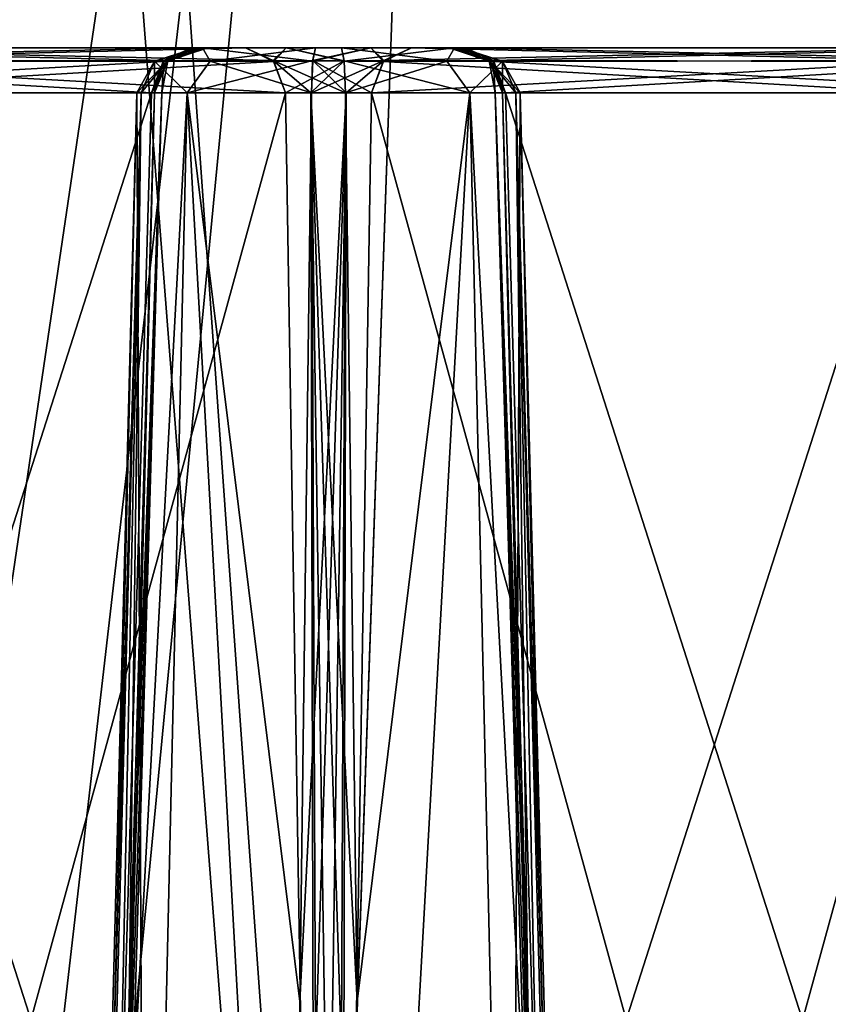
# Model space of a CAD drawing. Header units: inches. Extents: x -9.1 to 9.1, y -1.6 to 4.3.
# Tile 334 of 656: x -4.7 to -4.2, y 0.2 to 0.9. Entities that reach past the tile are written whole.
import ezdxf

# ---------------------------------------------------------------- set-up
doc = ezdxf.new("R2010")
doc.units = ezdxf.units.IN
doc.header["$LTSCALE"] = 81.481481
doc.header["$MEASUREMENT"] = 0
for name, color, linetype in [('10287', 7, 'CONTINUOUS'), ('10291', 7, 'CONTINUOUS'), ('10298', 7, 'CONTINUOUS'), ('5127', 7, 'CONTINUOUS'), ('5128', 7, 'CONTINUOUS'), ('5129', 7, 'CONTINUOUS'), ('5130', 7, 'CONTINUOUS'), ('5131', 7, 'CONTINUOUS'), ('5132', 7, 'CONTINUOUS'), ('5133', 7, 'CONTINUOUS'), ('5134', 7, 'CONTINUOUS'), ('5135', 7, 'CONTINUOUS'), ('5136', 7, 'CONTINUOUS'), ('5141', 7, 'CONTINUOUS'), ('5147', 7, 'CONTINUOUS'), ('5148', 7, 'CONTINUOUS'), ('5186', 7, 'CONTINUOUS'), ('5187', 7, 'CONTINUOUS'), ('5188', 7, 'CONTINUOUS'), ('5189', 7, 'CONTINUOUS'), ('5190', 7, 'CONTINUOUS'), ('5191', 7, 'CONTINUOUS'), ('5192', 7, 'CONTINUOUS'), ('5193', 7, 'CONTINUOUS'), ('5194', 7, 'CONTINUOUS'), ('5197', 7, 'CONTINUOUS'), ('5209', 7, 'CONTINUOUS'), ('5210', 7, 'CONTINUOUS'), ('5211', 7, 'CONTINUOUS'), ('5212', 7, 'CONTINUOUS'), ('5213', 7, 'CONTINUOUS'), ('5214', 7, 'CONTINUOUS'), ('5215', 7, 'CONTINUOUS'), ('5216', 7, 'CONTINUOUS'), ('5228', 7, 'CONTINUOUS'), ('5229', 7, 'CONTINUOUS'), ('5252', 7, 'CONTINUOUS'), ('5253', 7, 'CONTINUOUS'), ('5254', 7, 'CONTINUOUS'), ('5255', 7, 'CONTINUOUS'), ('5256', 7, 'CONTINUOUS'), ('5257', 7, 'CONTINUOUS'), ('5258', 7, 'CONTINUOUS'), ('5259', 7, 'CONTINUOUS'), ('8415', 7, 'CONTINUOUS'), ('8500', 7, 'CONTINUOUS'), ('8627', 7, 'CONTINUOUS'), ('8784', 7, 'CONTINUOUS'), ('8788', 7, 'CONTINUOUS')]:
    doc.layers.add(name, color=color, linetype=linetype)

msp = doc.modelspace()

# ---------------------------------------------------------------- linework, layer by layer
at = {"layer": '10287', "linetype": 'Continuous'}
for points in [[(-4.39938, 2.57785, 5.501), (-4.7392, -0.36134, 5.44511), (-4.71133, 2.58072, 5.58458), (-4.39938, 2.57785, 5.501)], [(-4.39938, 2.57785, 5.501), (-4.50204, -0.36218, 5.39834), (-4.7392, -0.36134, 5.44511), (-4.39938, 2.57785, 5.501)]]:
    msp.add_3dface(points, dxfattribs=at)
at = {"layer": '10291', "linetype": 'Continuous'}
for points in [[(-4.50204, -0.36218, 9.65166), (-4.71137, 2.58072, 9.4654), (-4.74113, -0.36132, 9.60409), (-4.50204, -0.36218, 9.65166)], [(-4.39938, 2.57785, 9.549), (-4.71137, 2.58072, 9.4654), (-4.50204, -0.36218, 9.65166), (-4.39938, 2.57785, 9.549)]]:
    msp.add_3dface(points, dxfattribs=at)
at = {"layer": '10298', "linetype": 'Continuous'}
for points in [[(-4.39938, 2.57785, 9.549), (-4.50204, -0.36218, 9.65166), (-3.44594, 1.37012, 9.59117), (-4.39938, 2.57785, 9.549)], [(-3.44594, 1.37012, 9.59117), (-4.50204, -0.36218, 9.65166), (-3.60837, 0.86651, 9.60876), (-3.44594, 1.37012, 9.59117)], [(-4.50204, -0.36218, 9.65166), (-3.87231, 0.19077, 9.63235), (-3.60837, 0.86651, 9.60876), (-4.50204, -0.36218, 9.65166)]]:
    msp.add_3dface(points, dxfattribs=at)
at = {"layer": '5127', "linetype": 'Continuous'}
for points in [[(-4.35102, -0.355, 1.70493), (-4.02776, 0.82079, 1.08346), (-4.38527, 0.82079, 1.70268), (-4.35102, -0.355, 1.70493)], [(-4.35102, -0.355, 1.70493), (-4.00869, -0.355, 1.112), (-4.02776, 0.82079, 1.08346), (-4.35102, -0.355, 1.70493)]]:
    msp.add_3dface(points, dxfattribs=at)
at = {"layer": '5128', "linetype": 'Continuous'}
for points in [[(-4.39339, 0.8418, 1.69799), (-4.05374, 0.85, 1.06846), (-4.41124, 0.85, 1.68768), (-4.39339, 0.8418, 1.69799)], [(-4.03533, 0.84118, 1.07909), (-4.05374, 0.85, 1.06846), (-4.39339, 0.8418, 1.69799), (-4.03533, 0.84118, 1.07909)], [(-4.38527, 0.82079, 1.70268), (-4.03533, 0.84118, 1.07909), (-4.39339, 0.8418, 1.69799), (-4.38527, 0.82079, 1.70268)], [(-4.02776, 0.82079, 1.08346), (-4.03533, 0.84118, 1.07909), (-4.38527, 0.82079, 1.70268), (-4.02776, 0.82079, 1.08346)]]:
    msp.add_3dface(points, dxfattribs=at)
at = {"layer": '5129', "linetype": 'Continuous'}
for points in [[(-4.39339, 0.8418, 1.69799), (-4.41124, 0.85, 1.68768), (-4.42186, 0.85, 1.7241), (-4.39339, 0.8418, 1.69799)], [(-4.39525, 0.84118, 1.75238), (-4.39339, 0.8418, 1.69799), (-4.42186, 0.85, 1.7241), (-4.39525, 0.84118, 1.75238)], [(-4.41453, 0.85, 1.76132), (-4.39525, 0.84118, 1.75238), (-4.42186, 0.85, 1.7241), (-4.41453, 0.85, 1.76132)], [(-4.38732, 0.82079, 1.7487), (-4.39339, 0.8418, 1.69799), (-4.39525, 0.84118, 1.75238), (-4.38732, 0.82079, 1.7487)], [(-4.38527, 0.82079, 1.70268), (-4.39339, 0.8418, 1.69799), (-4.39192, 0.82088, 1.72544), (-4.38527, 0.82079, 1.70268)], [(-4.39339, 0.8418, 1.69799), (-4.38732, 0.82079, 1.7487), (-4.39192, 0.82088, 1.72544), (-4.39339, 0.8418, 1.69799)]]:
    msp.add_3dface(points, dxfattribs=at)
at = {"layer": '5130', "linetype": 'Continuous'}
for points in [[(-4.35753, -0.35521, 1.72568), (-4.35102, -0.355, 1.70493), (-4.39192, 0.82088, 1.72544), (-4.35753, -0.35521, 1.72568)], [(-4.35102, -0.355, 1.70493), (-4.38527, 0.82079, 1.70268), (-4.39192, 0.82088, 1.72544), (-4.35102, -0.355, 1.70493)], [(-4.38732, 0.82079, 1.7487), (-4.35753, -0.35521, 1.72568), (-4.39192, 0.82088, 1.72544), (-4.38732, 0.82079, 1.7487)], [(-4.35753, -0.35521, 1.72568), (-4.38732, 0.82079, 1.7487), (-4.37085, 0.2322, 1.74793), (-4.35753, -0.35521, 1.72568)], [(-4.35461, -0.355, 1.74723), (-4.35753, -0.35521, 1.72568), (-4.37085, 0.2322, 1.74793), (-4.35461, -0.355, 1.74723)]]:
    msp.add_3dface(points, dxfattribs=at)
at = {"layer": '5131', "linetype": 'Continuous'}
for points in [[(-4.48893, 0.82079, 1.92469), (-4.48136, 0.2322, 1.93935), (-4.40834, 0.82079, 1.8848), (-4.48893, 0.82079, 1.92469)], [(-4.48136, 0.2322, 1.93935), (-4.47385, -0.355, 1.95375), (-4.40834, 0.82079, 1.8848), (-4.48136, 0.2322, 1.93935)], [(-4.47385, -0.355, 1.95375), (-4.38153, -0.355, 1.90093), (-4.40834, 0.82079, 1.8848), (-4.47385, -0.355, 1.95375)], [(-4.38153, -0.355, 1.90093), (-4.345, -0.355, 1.80097), (-4.40834, 0.82079, 1.8848), (-4.38153, -0.355, 1.90093)], [(-4.345, -0.355, 1.80097), (-4.37579, 0.82079, 1.80097), (-4.40834, 0.82079, 1.8848), (-4.345, -0.355, 1.80097)], [(-4.37085, 0.2322, 1.74793), (-4.38732, 0.82079, 1.7487), (-4.37871, 0.82079, 1.77421), (-4.37085, 0.2322, 1.74793)], [(-4.34743, -0.355, 1.77366), (-4.35461, -0.355, 1.74723), (-4.37871, 0.82079, 1.77421), (-4.34743, -0.355, 1.77366)], [(-4.35461, -0.355, 1.74723), (-4.37085, 0.2322, 1.74793), (-4.37871, 0.82079, 1.77421), (-4.35461, -0.355, 1.74723)], [(-4.37579, 0.82079, 1.80097), (-4.34743, -0.355, 1.77366), (-4.37871, 0.82079, 1.77421), (-4.37579, 0.82079, 1.80097)], [(-4.345, -0.355, 1.80097), (-4.34743, -0.355, 1.77366), (-4.37579, 0.82079, 1.80097), (-4.345, -0.355, 1.80097)]]:
    msp.add_3dface(points, dxfattribs=at)
at = {"layer": '5132', "linetype": 'Continuous'}
for points in [[(-4.4916, 0.85, 1.89482), (-4.42339, 0.84149, 1.88695), (-4.41844, 0.85, 1.84807), (-4.4916, 0.85, 1.89482)], [(-4.42339, 0.84149, 1.88695), (-4.4916, 0.85, 1.89482), (-4.48974, 0.8415, 1.91566), (-4.42339, 0.84149, 1.88695)], [(-4.42339, 0.84149, 1.88695), (-4.38724, 0.84149, 1.82433), (-4.41844, 0.85, 1.84807), (-4.42339, 0.84149, 1.88695)], [(-4.39525, 0.84118, 1.75238), (-4.41453, 0.85, 1.76132), (-4.41844, 0.85, 1.84807), (-4.39525, 0.84118, 1.75238)], [(-4.38724, 0.84149, 1.82433), (-4.39525, 0.84118, 1.75238), (-4.41844, 0.85, 1.84807), (-4.38724, 0.84149, 1.82433)], [(-4.48893, 0.82079, 1.92469), (-4.40834, 0.82079, 1.8848), (-4.48974, 0.8415, 1.91566), (-4.48893, 0.82079, 1.92469)], [(-4.48974, 0.8415, 1.91566), (-4.40834, 0.82079, 1.8848), (-4.42339, 0.84149, 1.88695), (-4.48974, 0.8415, 1.91566)], [(-4.42339, 0.84149, 1.88695), (-4.40834, 0.82079, 1.8848), (-4.38724, 0.84149, 1.82433), (-4.42339, 0.84149, 1.88695)], [(-4.40834, 0.82079, 1.8848), (-4.37579, 0.82079, 1.80097), (-4.38724, 0.84149, 1.82433), (-4.40834, 0.82079, 1.8848)], [(-4.38732, 0.82079, 1.7487), (-4.39525, 0.84118, 1.75238), (-4.38724, 0.84149, 1.82433), (-4.38732, 0.82079, 1.7487)], [(-4.37871, 0.82079, 1.77421), (-4.38732, 0.82079, 1.7487), (-4.38724, 0.84149, 1.82433), (-4.37871, 0.82079, 1.77421)], [(-4.37579, 0.82079, 1.80097), (-4.37871, 0.82079, 1.77421), (-4.38724, 0.84149, 1.82433), (-4.37579, 0.82079, 1.80097)]]:
    msp.add_3dface(points, dxfattribs=at)
at = {"layer": '5133', "linetype": 'Continuous'}
for points in [[(-4.55374, 0.85, 1.93449), (-4.53533, 0.84118, 1.94511), (-4.5275, 0.85, 1.90708), (-4.55374, 0.85, 1.93449)], [(-4.53533, 0.84118, 1.94511), (-4.48974, 0.8415, 1.91566), (-4.5275, 0.85, 1.90708), (-4.53533, 0.84118, 1.94511)], [(-4.48974, 0.8415, 1.91566), (-4.4916, 0.85, 1.89482), (-4.5275, 0.85, 1.90708), (-4.48974, 0.8415, 1.91566)], [(-4.52776, 0.82079, 1.94948), (-4.48974, 0.8415, 1.91566), (-4.53533, 0.84118, 1.94511), (-4.52776, 0.82079, 1.94948)], [(-4.48974, 0.8415, 1.91566), (-4.52776, 0.82079, 1.94948), (-4.51138, 0.82088, 1.93234), (-4.48974, 0.8415, 1.91566)], [(-4.48893, 0.82079, 1.92469), (-4.48974, 0.8415, 1.91566), (-4.51138, 0.82088, 1.93234), (-4.48893, 0.82079, 1.92469)]]:
    msp.add_3dface(points, dxfattribs=at)
at = {"layer": '5134', "linetype": 'Continuous'}
for points in [[(-4.52776, 0.82079, 1.94948), (-4.50869, -0.355, 1.97802), (-4.51138, 0.82088, 1.93234), (-4.52776, 0.82079, 1.94948)], [(-4.49397, -0.35518, 1.96201), (-4.47385, -0.355, 1.95375), (-4.51138, 0.82088, 1.93234), (-4.49397, -0.35518, 1.96201)], [(-4.47385, -0.355, 1.95375), (-4.48136, 0.2322, 1.93935), (-4.51138, 0.82088, 1.93234), (-4.47385, -0.355, 1.95375)], [(-4.50869, -0.355, 1.97802), (-4.49397, -0.35518, 1.96201), (-4.51138, 0.82088, 1.93234), (-4.50869, -0.355, 1.97802)], [(-4.48136, 0.2322, 1.93935), (-4.48893, 0.82079, 1.92469), (-4.51138, 0.82088, 1.93234), (-4.48136, 0.2322, 1.93935)]]:
    msp.add_3dface(points, dxfattribs=at)
at = {"layer": '5135', "linetype": 'Continuous'}
for points in [[(-4.85102, -0.355, 2.57095), (-4.52776, 0.82079, 1.94948), (-4.88527, 0.82079, 2.5687), (-4.85102, -0.355, 2.57095)], [(-4.85102, -0.355, 2.57095), (-4.50869, -0.355, 1.97802), (-4.52776, 0.82079, 1.94948), (-4.85102, -0.355, 2.57095)]]:
    msp.add_3dface(points, dxfattribs=at)
at = {"layer": '5136', "linetype": 'Continuous'}
for points in [[(-4.89339, 0.8418, 2.56401), (-4.55374, 0.85, 1.93449), (-4.91124, 0.85, 2.55371), (-4.89339, 0.8418, 2.56401)], [(-4.53533, 0.84118, 1.94511), (-4.55374, 0.85, 1.93449), (-4.89339, 0.8418, 2.56401), (-4.53533, 0.84118, 1.94511)], [(-4.88527, 0.82079, 2.5687), (-4.53533, 0.84118, 1.94511), (-4.89339, 0.8418, 2.56401), (-4.88527, 0.82079, 2.5687)], [(-4.52776, 0.82079, 1.94948), (-4.53533, 0.84118, 1.94511), (-4.88527, 0.82079, 2.5687), (-4.52776, 0.82079, 1.94948)]]:
    msp.add_3dface(points, dxfattribs=at)
at = {"layer": '5141', "linetype": 'Continuous'}
for points in [[(-4.91124, 0.85, 2.55371), (-4.55374, 0.85, 1.93449), (-4.94626, 0.85, 2.53349), (-4.91124, 0.85, 2.55371)], [(-4.94626, 0.85, 2.53349), (-4.55374, 0.85, 1.93449), (-4.58876, 0.85, 1.91427), (-4.94626, 0.85, 2.53349)], [(-4.94626, 0.85, -2.53154), (-4.58876, 0.85, -1.91232), (-4.55374, 0.85, -1.93254), (-4.94626, 0.85, -2.53154)], [(-4.91124, 0.85, -2.55176), (-4.94626, 0.85, -2.53154), (-4.55374, 0.85, -1.93254), (-4.91124, 0.85, -2.55176)], [(-4.5275, 0.85, 1.90708), (-4.4916, 0.85, 1.89482), (-4.58876, 0.85, 1.91427), (-4.5275, 0.85, 1.90708)], [(-4.58876, 0.85, 1.91427), (-4.4916, 0.85, 1.89482), (-4.57814, 0.85, 1.87785), (-4.58876, 0.85, 1.91427)], [(-4.55374, 0.85, 1.93449), (-4.5275, 0.85, 1.90708), (-4.58876, 0.85, 1.91427), (-4.55374, 0.85, 1.93449)], [(-4.58876, 0.85, -1.91232), (-4.57814, 0.85, -1.8759), (-4.5275, 0.85, -1.90514), (-4.58876, 0.85, -1.91232)], [(-4.55374, 0.85, -1.93254), (-4.58876, 0.85, -1.91232), (-4.5275, 0.85, -1.90514), (-4.55374, 0.85, -1.93254)], [(-4.41844, 0.85, 1.84807), (-4.41453, 0.85, 1.76132), (-4.58547, 0.85, 1.84063), (-4.41844, 0.85, 1.84807)], [(-4.58547, 0.85, 1.84063), (-4.41453, 0.85, 1.76132), (-4.58156, 0.85, 1.75388), (-4.58547, 0.85, 1.84063)], [(-4.57814, 0.85, 1.87785), (-4.41844, 0.85, 1.84807), (-4.58547, 0.85, 1.84063), (-4.57814, 0.85, 1.87785)], [(-4.58547, 0.85, -1.83868), (-4.58156, 0.85, -1.75194), (-4.41453, 0.85, -1.75937), (-4.58547, 0.85, -1.83868)], [(-4.57814, 0.85, -1.8759), (-4.58547, 0.85, -1.83868), (-4.41844, 0.85, -1.84611), (-4.57814, 0.85, -1.8759)], [(-4.41844, 0.85, -1.84611), (-4.58547, 0.85, -1.83868), (-4.41453, 0.85, -1.75937), (-4.41844, 0.85, -1.84611)], [(-4.41453, 0.85, 1.76132), (-4.42186, 0.85, 1.7241), (-4.58156, 0.85, 1.75388), (-4.41453, 0.85, 1.76132)], [(-4.58156, 0.85, 1.75388), (-4.42186, 0.85, 1.7241), (-4.5084, 0.85, 1.70713), (-4.58156, 0.85, 1.75388)], [(-4.58156, 0.85, -1.75194), (-4.5084, 0.85, -1.70518), (-4.42186, 0.85, -1.72215), (-4.58156, 0.85, -1.75194)], [(-4.41453, 0.85, -1.75937), (-4.58156, 0.85, -1.75194), (-4.42186, 0.85, -1.72215), (-4.41453, 0.85, -1.75937)], [(-4.4916, 0.85, 1.89482), (-4.41844, 0.85, 1.84807), (-4.57814, 0.85, 1.87785), (-4.4916, 0.85, 1.89482)], [(-4.5275, 0.85, -1.90514), (-4.57814, 0.85, -1.8759), (-4.4916, 0.85, -1.89287), (-4.5275, 0.85, -1.90514)], [(-4.4916, 0.85, -1.89287), (-4.57814, 0.85, -1.8759), (-4.41844, 0.85, -1.84611), (-4.4916, 0.85, -1.89287)], [(-4.42186, 0.85, 1.7241), (-4.41124, 0.85, 1.68768), (-4.5084, 0.85, 1.70713), (-4.42186, 0.85, 1.7241)], [(-4.5084, 0.85, 1.70713), (-4.41124, 0.85, 1.68768), (-4.4725, 0.85, 1.69486), (-4.5084, 0.85, 1.70713)], [(-4.5084, 0.85, -1.70518), (-4.4725, 0.85, -1.69291), (-4.42186, 0.85, -1.72215), (-4.5084, 0.85, -1.70518)], [(-4.4725, 0.85, 1.69486), (-4.41124, 0.85, 1.68768), (-4.44626, 0.85, 1.66746), (-4.4725, 0.85, 1.69486)], [(-4.4725, 0.85, -1.69291), (-4.44626, 0.85, -1.66551), (-4.41124, 0.85, -1.68573), (-4.4725, 0.85, -1.69291)], [(-4.42186, 0.85, -1.72215), (-4.4725, 0.85, -1.69291), (-4.41124, 0.85, -1.68573), (-4.42186, 0.85, -1.72215)], [(-4.41124, 0.85, 1.68768), (-4.05374, 0.85, 1.06846), (-4.44626, 0.85, 1.66746), (-4.41124, 0.85, 1.68768)], [(-4.44626, 0.85, 1.66746), (-4.05374, 0.85, 1.06846), (-4.08876, 0.85, 1.04824), (-4.44626, 0.85, 1.66746)], [(-4.44626, 0.85, -1.66551), (-4.08876, 0.85, -1.04629), (-4.05374, 0.85, -1.06651), (-4.44626, 0.85, -1.66551)], [(-4.41124, 0.85, -1.68573), (-4.44626, 0.85, -1.66551), (-4.05374, 0.85, -1.06651), (-4.41124, 0.85, -1.68573)]]:
    msp.add_3dface(points, dxfattribs=at)
at = {"layer": '5147', "linetype": 'Continuous'}
for points in [[(-4.96467, 0.84118, 2.52286), (-4.94626, 0.85, 2.53349), (-4.60661, 0.8418, 1.90396), (-4.96467, 0.84118, 2.52286)], [(-4.94626, 0.85, 2.53349), (-4.58876, 0.85, 1.91427), (-4.60661, 0.8418, 1.90396), (-4.94626, 0.85, 2.53349)], [(-4.97224, 0.82079, 2.51849), (-4.96467, 0.84118, 2.52286), (-4.61473, 0.82079, 1.89927), (-4.97224, 0.82079, 2.51849)], [(-4.61473, 0.82079, 1.89927), (-4.96467, 0.84118, 2.52286), (-4.60661, 0.8418, 1.90396), (-4.61473, 0.82079, 1.89927)]]:
    msp.add_3dface(points, dxfattribs=at)
at = {"layer": '5148', "linetype": 'Continuous'}
for points in [[(-4.99131, -0.355, 2.48995), (-4.97224, 0.82079, 2.51849), (-4.64898, -0.355, 1.89702), (-4.99131, -0.355, 2.48995)], [(-4.97224, 0.82079, 2.51849), (-4.61473, 0.82079, 1.89927), (-4.64898, -0.355, 1.89702), (-4.97224, 0.82079, 2.51849)]]:
    msp.add_3dface(points, dxfattribs=at)
at = {"layer": '5186', "linetype": 'Continuous'}
for points in [[(-4.99131, -0.355, -2.488), (-4.64898, -0.355, -1.89507), (-4.61473, 0.82079, -1.89732), (-4.99131, -0.355, -2.488)], [(-4.97224, 0.82079, -2.51654), (-4.99131, -0.355, -2.488), (-4.61473, 0.82079, -1.89732), (-4.97224, 0.82079, -2.51654)]]:
    msp.add_3dface(points, dxfattribs=at)
at = {"layer": '5187', "linetype": 'Continuous'}
for points in [[(-4.58876, 0.85, -1.91232), (-4.94626, 0.85, -2.53154), (-4.96411, 0.8418, -2.52123), (-4.58876, 0.85, -1.91232)], [(-4.58876, 0.85, -1.91232), (-4.96411, 0.8418, -2.52123), (-4.60716, 0.84118, -1.90169), (-4.58876, 0.85, -1.91232)], [(-4.96411, 0.8418, -2.52123), (-4.97224, 0.82079, -2.51654), (-4.60716, 0.84118, -1.90169), (-4.96411, 0.8418, -2.52123)], [(-4.97224, 0.82079, -2.51654), (-4.61473, 0.82079, -1.89732), (-4.60716, 0.84118, -1.90169), (-4.97224, 0.82079, -2.51654)]]:
    msp.add_3dface(points, dxfattribs=at)
at = {"layer": '5188', "linetype": 'Continuous'}
for points in [[(-4.57814, 0.85, -1.8759), (-4.58876, 0.85, -1.91232), (-4.60716, 0.84118, -1.90169), (-4.57814, 0.85, -1.8759)], [(-4.57814, 0.85, -1.8759), (-4.60716, 0.84118, -1.90169), (-4.60417, 0.8418, -1.84735), (-4.57814, 0.85, -1.8759)], [(-4.58547, 0.85, -1.83868), (-4.57814, 0.85, -1.8759), (-4.60417, 0.8418, -1.84735), (-4.58547, 0.85, -1.83868)], [(-4.60716, 0.84118, -1.90169), (-4.61473, 0.82079, -1.89732), (-4.60417, 0.8418, -1.84735), (-4.60716, 0.84118, -1.90169)], [(-4.60417, 0.8418, -1.84735), (-4.61473, 0.82079, -1.89732), (-4.60808, 0.82088, -1.87456), (-4.60417, 0.8418, -1.84735)], [(-4.61268, 0.82079, -1.8513), (-4.60417, 0.8418, -1.84735), (-4.60808, 0.82088, -1.87456), (-4.61268, 0.82079, -1.8513)]]:
    msp.add_3dface(points, dxfattribs=at)
at = {"layer": '5189', "linetype": 'Continuous'}
for points in [[(-4.58156, 0.85, -1.75194), (-4.58547, 0.85, -1.83868), (-4.61276, 0.84149, -1.77567), (-4.58156, 0.85, -1.75194)], [(-4.58156, 0.85, -1.75194), (-4.61276, 0.84149, -1.77567), (-4.57661, 0.84149, -1.71305), (-4.58156, 0.85, -1.75194)], [(-4.58547, 0.85, -1.83868), (-4.60417, 0.8418, -1.84735), (-4.61276, 0.84149, -1.77567), (-4.58547, 0.85, -1.83868)], [(-4.5084, 0.85, -1.70518), (-4.58156, 0.85, -1.75194), (-4.51026, 0.84148, -1.68432), (-4.5084, 0.85, -1.70518)], [(-4.58156, 0.85, -1.75194), (-4.57661, 0.84149, -1.71305), (-4.51026, 0.84148, -1.68432), (-4.58156, 0.85, -1.75194)], [(-4.62421, 0.82079, -1.79903), (-4.60417, 0.8418, -1.84735), (-4.62129, 0.82079, -1.82579), (-4.62421, 0.82079, -1.79903)], [(-4.60417, 0.8418, -1.84735), (-4.62421, 0.82079, -1.79903), (-4.61276, 0.84149, -1.77567), (-4.60417, 0.8418, -1.84735)], [(-4.62421, 0.82079, -1.79903), (-4.59166, 0.82079, -1.7152), (-4.61276, 0.84149, -1.77567), (-4.62421, 0.82079, -1.79903)], [(-4.60417, 0.8418, -1.84735), (-4.61268, 0.82079, -1.8513), (-4.62129, 0.82079, -1.82579), (-4.60417, 0.8418, -1.84735)], [(-4.61276, 0.84149, -1.77567), (-4.59166, 0.82079, -1.7152), (-4.57661, 0.84149, -1.71305), (-4.61276, 0.84149, -1.77567)], [(-4.59166, 0.82079, -1.7152), (-4.51107, 0.82079, -1.67531), (-4.57661, 0.84149, -1.71305), (-4.59166, 0.82079, -1.7152)], [(-4.57661, 0.84149, -1.71305), (-4.51107, 0.82079, -1.67531), (-4.51026, 0.84148, -1.68432), (-4.57661, 0.84149, -1.71305)]]:
    msp.add_3dface(points, dxfattribs=at)
at = {"layer": '5190', "linetype": 'Continuous'}
for points in [[(-4.65258, -0.355, -1.82634), (-4.655, -0.355, -1.79903), (-4.62129, 0.82079, -1.82579), (-4.65258, -0.355, -1.82634)], [(-4.655, -0.355, -1.79903), (-4.61847, -0.355, -1.69907), (-4.62421, 0.82079, -1.79903), (-4.655, -0.355, -1.79903)], [(-4.655, -0.355, -1.79903), (-4.62421, 0.82079, -1.79903), (-4.62129, 0.82079, -1.82579), (-4.655, -0.355, -1.79903)], [(-4.64538, -0.355, -1.85277), (-4.65258, -0.355, -1.82634), (-4.62129, 0.82079, -1.82579), (-4.64538, -0.355, -1.85277)], [(-4.64538, -0.355, -1.85277), (-4.62129, 0.82079, -1.82579), (-4.62915, 0.2322, -1.85207), (-4.64538, -0.355, -1.85277)], [(-4.62129, 0.82079, -1.82579), (-4.61268, 0.82079, -1.8513), (-4.62915, 0.2322, -1.85207), (-4.62129, 0.82079, -1.82579)], [(-4.61847, -0.355, -1.69907), (-4.59166, 0.82079, -1.7152), (-4.62421, 0.82079, -1.79903), (-4.61847, -0.355, -1.69907)], [(-4.61847, -0.355, -1.69907), (-4.52615, -0.355, -1.64625), (-4.59166, 0.82079, -1.7152), (-4.61847, -0.355, -1.69907)], [(-4.59166, 0.82079, -1.7152), (-4.52615, -0.355, -1.64625), (-4.51864, 0.2322, -1.66065), (-4.59166, 0.82079, -1.7152)], [(-4.51107, 0.82079, -1.67531), (-4.59166, 0.82079, -1.7152), (-4.51864, 0.2322, -1.66065), (-4.51107, 0.82079, -1.67531)]]:
    msp.add_3dface(points, dxfattribs=at)
at = {"layer": '5191', "linetype": 'Continuous'}
for points in [[(-4.50603, -0.35521, -1.63799), (-4.51107, 0.82079, -1.67531), (-4.51864, 0.2322, -1.66065), (-4.50603, -0.35521, -1.63799)], [(-4.51107, 0.82079, -1.67531), (-4.50603, -0.35521, -1.63799), (-4.48862, 0.82088, -1.66766), (-4.51107, 0.82079, -1.67531)], [(-4.50603, -0.35521, -1.63799), (-4.49131, -0.355, -1.62198), (-4.48862, 0.82088, -1.66766), (-4.50603, -0.35521, -1.63799)], [(-4.48862, 0.82088, -1.66766), (-4.49131, -0.355, -1.62198), (-4.47224, 0.82079, -1.65052), (-4.48862, 0.82088, -1.66766)], [(-4.52615, -0.355, -1.64625), (-4.50603, -0.35521, -1.63799), (-4.51864, 0.2322, -1.66065), (-4.52615, -0.355, -1.64625)]]:
    msp.add_3dface(points, dxfattribs=at)
at = {"layer": '5192', "linetype": 'Continuous'}
for points in [[(-4.4725, 0.85, -1.69291), (-4.5084, 0.85, -1.70518), (-4.51026, 0.84148, -1.68432), (-4.4725, 0.85, -1.69291)], [(-4.4725, 0.85, -1.69291), (-4.51026, 0.84148, -1.68432), (-4.46411, 0.8418, -1.65521), (-4.4725, 0.85, -1.69291)], [(-4.44626, 0.85, -1.66551), (-4.4725, 0.85, -1.69291), (-4.46411, 0.8418, -1.65521), (-4.44626, 0.85, -1.66551)], [(-4.51026, 0.84148, -1.68432), (-4.51107, 0.82079, -1.67531), (-4.46411, 0.8418, -1.65521), (-4.51026, 0.84148, -1.68432)], [(-4.51107, 0.82079, -1.67531), (-4.48862, 0.82088, -1.66766), (-4.46411, 0.8418, -1.65521), (-4.51107, 0.82079, -1.67531)], [(-4.48862, 0.82088, -1.66766), (-4.47224, 0.82079, -1.65052), (-4.46411, 0.8418, -1.65521), (-4.48862, 0.82088, -1.66766)]]:
    msp.add_3dface(points, dxfattribs=at)
at = {"layer": '5193', "linetype": 'Continuous'}
for points in [[(-4.08876, 0.85, -1.04629), (-4.44626, 0.85, -1.66551), (-4.46411, 0.8418, -1.65521), (-4.08876, 0.85, -1.04629)], [(-4.08876, 0.85, -1.04629), (-4.46411, 0.8418, -1.65521), (-4.10716, 0.84118, -1.03567), (-4.08876, 0.85, -1.04629)], [(-4.46411, 0.8418, -1.65521), (-4.47224, 0.82079, -1.65052), (-4.10716, 0.84118, -1.03567), (-4.46411, 0.8418, -1.65521)], [(-4.10716, 0.84118, -1.03567), (-4.47224, 0.82079, -1.65052), (-4.11473, 0.82079, -1.0313), (-4.10716, 0.84118, -1.03567)]]:
    msp.add_3dface(points, dxfattribs=at)
at = {"layer": '5194', "linetype": 'Continuous'}
for points in [[(-4.49131, -0.355, -1.62198), (-4.14898, -0.355, -1.02905), (-4.11473, 0.82079, -1.0313), (-4.49131, -0.355, -1.62198)], [(-4.47224, 0.82079, -1.65052), (-4.49131, -0.355, -1.62198), (-4.11473, 0.82079, -1.0313), (-4.47224, 0.82079, -1.65052)]]:
    msp.add_3dface(points, dxfattribs=at)
at = {"layer": '5197', "linetype": 'Continuous'}
for points in [[(-4.64898, -0.355, -1.89507), (-4.64247, -0.35518, -1.87432), (-4.60808, 0.82088, -1.87456), (-4.64898, -0.355, -1.89507)], [(-4.61473, 0.82079, -1.89732), (-4.64898, -0.355, -1.89507), (-4.60808, 0.82088, -1.87456), (-4.61473, 0.82079, -1.89732)], [(-4.64247, -0.35518, -1.87432), (-4.64538, -0.355, -1.85277), (-4.60808, 0.82088, -1.87456), (-4.64247, -0.35518, -1.87432)], [(-4.60808, 0.82088, -1.87456), (-4.64538, -0.355, -1.85277), (-4.62915, 0.2322, -1.85207), (-4.60808, 0.82088, -1.87456)], [(-4.61268, 0.82079, -1.8513), (-4.60808, 0.82088, -1.87456), (-4.62915, 0.2322, -1.85207), (-4.61268, 0.82079, -1.8513)]]:
    msp.add_3dface(points, dxfattribs=at)
at = {"layer": '5209', "linetype": 'Continuous'}
for points in [[(-4.44626, 0.85, 1.66746), (-4.10661, 0.8418, 1.03794), (-4.46467, 0.84118, 1.65683), (-4.44626, 0.85, 1.66746)], [(-4.44626, 0.85, 1.66746), (-4.08876, 0.85, 1.04824), (-4.10661, 0.8418, 1.03794), (-4.44626, 0.85, 1.66746)], [(-4.46467, 0.84118, 1.65683), (-4.11473, 0.82079, 1.03325), (-4.47224, 0.82079, 1.65247), (-4.46467, 0.84118, 1.65683)], [(-4.10661, 0.8418, 1.03794), (-4.11473, 0.82079, 1.03325), (-4.46467, 0.84118, 1.65683), (-4.10661, 0.8418, 1.03794)]]:
    msp.add_3dface(points, dxfattribs=at)
at = {"layer": '5210', "linetype": 'Continuous'}
for points in [[(-4.14898, -0.355, 1.031), (-4.49131, -0.355, 1.62393), (-4.47224, 0.82079, 1.65247), (-4.14898, -0.355, 1.031)], [(-4.11473, 0.82079, 1.03325), (-4.14898, -0.355, 1.031), (-4.47224, 0.82079, 1.65247), (-4.11473, 0.82079, 1.03325)]]:
    msp.add_3dface(points, dxfattribs=at)
at = {"layer": '5211', "linetype": 'Continuous'}
for points in [[(-4.50603, -0.35518, 1.63994), (-4.52615, -0.355, 1.6482), (-4.48862, 0.82088, 1.66961), (-4.50603, -0.35518, 1.63994)], [(-4.48862, 0.82088, 1.66961), (-4.52615, -0.355, 1.6482), (-4.51864, 0.2322, 1.6626), (-4.48862, 0.82088, 1.66961)], [(-4.51107, 0.82079, 1.67726), (-4.48862, 0.82088, 1.66961), (-4.51864, 0.2322, 1.6626), (-4.51107, 0.82079, 1.67726)], [(-4.49131, -0.355, 1.62393), (-4.50603, -0.35518, 1.63994), (-4.48862, 0.82088, 1.66961), (-4.49131, -0.355, 1.62393)], [(-4.47224, 0.82079, 1.65247), (-4.49131, -0.355, 1.62393), (-4.48862, 0.82088, 1.66961), (-4.47224, 0.82079, 1.65247)]]:
    msp.add_3dface(points, dxfattribs=at)
at = {"layer": '5212', "linetype": 'Continuous'}
for points in [[(-4.5084, 0.85, 1.70713), (-4.4725, 0.85, 1.69486), (-4.51023, 0.8418, 1.6866), (-4.5084, 0.85, 1.70713)], [(-4.4725, 0.85, 1.69486), (-4.46467, 0.84118, 1.65683), (-4.51023, 0.8418, 1.6866), (-4.4725, 0.85, 1.69486)], [(-4.4725, 0.85, 1.69486), (-4.44626, 0.85, 1.66746), (-4.46467, 0.84118, 1.65683), (-4.4725, 0.85, 1.69486)], [(-4.48862, 0.82088, 1.66961), (-4.51107, 0.82079, 1.67726), (-4.51023, 0.8418, 1.6866), (-4.48862, 0.82088, 1.66961)], [(-4.46467, 0.84118, 1.65683), (-4.47224, 0.82079, 1.65247), (-4.51023, 0.8418, 1.6866), (-4.46467, 0.84118, 1.65683)], [(-4.47224, 0.82079, 1.65247), (-4.48862, 0.82088, 1.66961), (-4.51023, 0.8418, 1.6866), (-4.47224, 0.82079, 1.65247)]]:
    msp.add_3dface(points, dxfattribs=at)
at = {"layer": '5213', "linetype": 'Continuous'}
for points in [[(-4.58156, 0.85, 1.75388), (-4.57661, 0.84149, 1.715), (-4.61276, 0.84149, 1.77761), (-4.58156, 0.85, 1.75388)], [(-4.58156, 0.85, 1.75388), (-4.61276, 0.84149, 1.77761), (-4.60447, 0.84148, 1.84944), (-4.58156, 0.85, 1.75388)], [(-4.58547, 0.85, 1.84063), (-4.58156, 0.85, 1.75388), (-4.60447, 0.84148, 1.84944), (-4.58547, 0.85, 1.84063)], [(-4.58156, 0.85, 1.75388), (-4.5084, 0.85, 1.70713), (-4.57661, 0.84149, 1.715), (-4.58156, 0.85, 1.75388)], [(-4.5084, 0.85, 1.70713), (-4.51023, 0.8418, 1.6866), (-4.57661, 0.84149, 1.715), (-4.5084, 0.85, 1.70713)], [(-4.62421, 0.82079, 1.80097), (-4.62129, 0.82079, 1.82774), (-4.61276, 0.84149, 1.77761), (-4.62421, 0.82079, 1.80097)], [(-4.59166, 0.82079, 1.71715), (-4.62421, 0.82079, 1.80097), (-4.61276, 0.84149, 1.77761), (-4.59166, 0.82079, 1.71715)], [(-4.62129, 0.82079, 1.82774), (-4.61268, 0.82079, 1.85325), (-4.61276, 0.84149, 1.77761), (-4.62129, 0.82079, 1.82774)], [(-4.61276, 0.84149, 1.77761), (-4.61268, 0.82079, 1.85325), (-4.60447, 0.84148, 1.84944), (-4.61276, 0.84149, 1.77761)], [(-4.57661, 0.84149, 1.715), (-4.59166, 0.82079, 1.71715), (-4.61276, 0.84149, 1.77761), (-4.57661, 0.84149, 1.715)], [(-4.51023, 0.8418, 1.6866), (-4.51107, 0.82079, 1.67726), (-4.59166, 0.82079, 1.71715), (-4.51023, 0.8418, 1.6866)], [(-4.51023, 0.8418, 1.6866), (-4.59166, 0.82079, 1.71715), (-4.57661, 0.84149, 1.715), (-4.51023, 0.8418, 1.6866)]]:
    msp.add_3dface(points, dxfattribs=at)
at = {"layer": '5214', "linetype": 'Continuous'}
for points in [[(-4.61847, -0.355, 1.70102), (-4.655, -0.355, 1.80097), (-4.59166, 0.82079, 1.71715), (-4.61847, -0.355, 1.70102)], [(-4.655, -0.355, 1.80097), (-4.65258, -0.355, 1.82828), (-4.62421, 0.82079, 1.80097), (-4.655, -0.355, 1.80097)], [(-4.655, -0.355, 1.80097), (-4.62421, 0.82079, 1.80097), (-4.59166, 0.82079, 1.71715), (-4.655, -0.355, 1.80097)], [(-4.65258, -0.355, 1.82828), (-4.64539, -0.355, 1.85472), (-4.62129, 0.82079, 1.82774), (-4.65258, -0.355, 1.82828)], [(-4.65258, -0.355, 1.82828), (-4.62129, 0.82079, 1.82774), (-4.62421, 0.82079, 1.80097), (-4.65258, -0.355, 1.82828)], [(-4.62129, 0.82079, 1.82774), (-4.64539, -0.355, 1.85472), (-4.62915, 0.2322, 1.85402), (-4.62129, 0.82079, 1.82774)], [(-4.61268, 0.82079, 1.85325), (-4.62129, 0.82079, 1.82774), (-4.62915, 0.2322, 1.85402), (-4.61268, 0.82079, 1.85325)], [(-4.52615, -0.355, 1.6482), (-4.61847, -0.355, 1.70102), (-4.59166, 0.82079, 1.71715), (-4.52615, -0.355, 1.6482)], [(-4.51864, 0.2322, 1.6626), (-4.52615, -0.355, 1.6482), (-4.59166, 0.82079, 1.71715), (-4.51864, 0.2322, 1.6626)], [(-4.51107, 0.82079, 1.67726), (-4.51864, 0.2322, 1.6626), (-4.59166, 0.82079, 1.71715), (-4.51107, 0.82079, 1.67726)]]:
    msp.add_3dface(points, dxfattribs=at)
at = {"layer": '5215', "linetype": 'Continuous'}
for points in [[(-4.64898, -0.355, 1.89702), (-4.61473, 0.82079, 1.89927), (-4.60808, 0.82088, 1.87651), (-4.64898, -0.355, 1.89702)], [(-4.64247, -0.35521, 1.87627), (-4.64898, -0.355, 1.89702), (-4.60808, 0.82088, 1.87651), (-4.64247, -0.35521, 1.87627)], [(-4.61268, 0.82079, 1.85325), (-4.64247, -0.35521, 1.87627), (-4.60808, 0.82088, 1.87651), (-4.61268, 0.82079, 1.85325)], [(-4.64247, -0.35521, 1.87627), (-4.61268, 0.82079, 1.85325), (-4.62915, 0.2322, 1.85402), (-4.64247, -0.35521, 1.87627)], [(-4.64539, -0.355, 1.85472), (-4.64247, -0.35521, 1.87627), (-4.62915, 0.2322, 1.85402), (-4.64539, -0.355, 1.85472)]]:
    msp.add_3dface(points, dxfattribs=at)
at = {"layer": '5216', "linetype": 'Continuous'}
for points in [[(-4.58876, 0.85, 1.91427), (-4.57814, 0.85, 1.87785), (-4.60661, 0.8418, 1.90396), (-4.58876, 0.85, 1.91427)], [(-4.60661, 0.8418, 1.90396), (-4.57814, 0.85, 1.87785), (-4.60447, 0.84148, 1.84944), (-4.60661, 0.8418, 1.90396)], [(-4.57814, 0.85, 1.87785), (-4.58547, 0.85, 1.84063), (-4.60447, 0.84148, 1.84944), (-4.57814, 0.85, 1.87785)], [(-4.61473, 0.82079, 1.89927), (-4.60661, 0.8418, 1.90396), (-4.60808, 0.82088, 1.87651), (-4.61473, 0.82079, 1.89927)], [(-4.61268, 0.82079, 1.85325), (-4.60661, 0.8418, 1.90396), (-4.60447, 0.84148, 1.84944), (-4.61268, 0.82079, 1.85325)], [(-4.60661, 0.8418, 1.90396), (-4.61268, 0.82079, 1.85325), (-4.60808, 0.82088, 1.87651), (-4.60661, 0.8418, 1.90396)]]:
    msp.add_3dface(points, dxfattribs=at)
at = {"layer": '5228', "linetype": 'Continuous'}
for points in [[(-4.91124, 0.85, -2.55176), (-4.55374, 0.85, -1.93254), (-4.53589, 0.8418, -1.94285), (-4.91124, 0.85, -2.55176)], [(-4.89284, 0.84118, -2.56238), (-4.91124, 0.85, -2.55176), (-4.53589, 0.8418, -1.94285), (-4.89284, 0.84118, -2.56238)], [(-4.52776, 0.82079, -1.94753), (-4.89284, 0.84118, -2.56238), (-4.53589, 0.8418, -1.94285), (-4.52776, 0.82079, -1.94753)], [(-4.88527, 0.82079, -2.56675), (-4.89284, 0.84118, -2.56238), (-4.52776, 0.82079, -1.94753), (-4.88527, 0.82079, -2.56675)]]:
    msp.add_3dface(points, dxfattribs=at)
at = {"layer": '5229', "linetype": 'Continuous'}
for points in [[(-4.85102, -0.355, -2.569), (-4.88527, 0.82079, -2.56675), (-4.50869, -0.355, -1.97607), (-4.85102, -0.355, -2.569)], [(-4.88527, 0.82079, -2.56675), (-4.52776, 0.82079, -1.94753), (-4.50869, -0.355, -1.97607), (-4.88527, 0.82079, -2.56675)]]:
    msp.add_3dface(points, dxfattribs=at)
at = {"layer": '5252', "linetype": 'Continuous'}
for points in [[(-4.41124, 0.85, -1.68573), (-4.05374, 0.85, -1.06651), (-4.03589, 0.8418, -1.07682), (-4.41124, 0.85, -1.68573)], [(-4.41124, 0.85, -1.68573), (-4.03589, 0.8418, -1.07682), (-4.39284, 0.84118, -1.69636), (-4.41124, 0.85, -1.68573)], [(-4.03589, 0.8418, -1.07682), (-4.02776, 0.82079, -1.08151), (-4.39284, 0.84118, -1.69636), (-4.03589, 0.8418, -1.07682)], [(-4.02776, 0.82079, -1.08151), (-4.38527, 0.82079, -1.70073), (-4.39284, 0.84118, -1.69636), (-4.02776, 0.82079, -1.08151)]]:
    msp.add_3dface(points, dxfattribs=at)
at = {"layer": '5253', "linetype": 'Continuous'}
for points in [[(-4.00869, -0.355, -1.11005), (-4.35102, -0.355, -1.70298), (-4.38527, 0.82079, -1.70073), (-4.00869, -0.355, -1.11005)], [(-4.02776, 0.82079, -1.08151), (-4.00869, -0.355, -1.11005), (-4.38527, 0.82079, -1.70073), (-4.02776, 0.82079, -1.08151)]]:
    msp.add_3dface(points, dxfattribs=at)
at = {"layer": '5254', "linetype": 'Continuous'}
for points in [[(-4.35753, -0.35518, -1.72373), (-4.35462, -0.355, -1.74528), (-4.39192, 0.82088, -1.72349), (-4.35753, -0.35518, -1.72373)], [(-4.39192, 0.82088, -1.72349), (-4.35462, -0.355, -1.74528), (-4.37085, 0.2322, -1.74598), (-4.39192, 0.82088, -1.72349)], [(-4.35102, -0.355, -1.70298), (-4.35753, -0.35518, -1.72373), (-4.39192, 0.82088, -1.72349), (-4.35102, -0.355, -1.70298)], [(-4.38527, 0.82079, -1.70073), (-4.35102, -0.355, -1.70298), (-4.39192, 0.82088, -1.72349), (-4.38527, 0.82079, -1.70073)], [(-4.38732, 0.82079, -1.74675), (-4.39192, 0.82088, -1.72349), (-4.37085, 0.2322, -1.74598), (-4.38732, 0.82079, -1.74675)]]:
    msp.add_3dface(points, dxfattribs=at)
at = {"layer": '5255', "linetype": 'Continuous'}
for points in [[(-4.41453, 0.85, -1.75937), (-4.42186, 0.85, -1.72215), (-4.39583, 0.8418, -1.7507), (-4.41453, 0.85, -1.75937)], [(-4.42186, 0.85, -1.72215), (-4.41124, 0.85, -1.68573), (-4.39284, 0.84118, -1.69636), (-4.42186, 0.85, -1.72215)], [(-4.42186, 0.85, -1.72215), (-4.39284, 0.84118, -1.69636), (-4.39583, 0.8418, -1.7507), (-4.42186, 0.85, -1.72215)], [(-4.39284, 0.84118, -1.69636), (-4.38527, 0.82079, -1.70073), (-4.39583, 0.8418, -1.7507), (-4.39284, 0.84118, -1.69636)], [(-4.38527, 0.82079, -1.70073), (-4.39192, 0.82088, -1.72349), (-4.39583, 0.8418, -1.7507), (-4.38527, 0.82079, -1.70073)], [(-4.39192, 0.82088, -1.72349), (-4.38732, 0.82079, -1.74675), (-4.39583, 0.8418, -1.7507), (-4.39192, 0.82088, -1.72349)]]:
    msp.add_3dface(points, dxfattribs=at)
at = {"layer": '5256', "linetype": 'Continuous'}
for points in [[(-4.4916, 0.85, -1.89287), (-4.41844, 0.85, -1.84611), (-4.48974, 0.84148, -1.91373), (-4.4916, 0.85, -1.89287)], [(-4.41844, 0.85, -1.84611), (-4.42339, 0.84149, -1.885), (-4.48974, 0.84148, -1.91373), (-4.41844, 0.85, -1.84611)], [(-4.41844, 0.85, -1.84611), (-4.38724, 0.84149, -1.82239), (-4.42339, 0.84149, -1.885), (-4.41844, 0.85, -1.84611)], [(-4.41844, 0.85, -1.84611), (-4.41453, 0.85, -1.75937), (-4.38724, 0.84149, -1.82239), (-4.41844, 0.85, -1.84611)], [(-4.41453, 0.85, -1.75937), (-4.39583, 0.8418, -1.7507), (-4.38724, 0.84149, -1.82239), (-4.41453, 0.85, -1.75937)], [(-4.42339, 0.84149, -1.885), (-4.48893, 0.82079, -1.92274), (-4.48974, 0.84148, -1.91373), (-4.42339, 0.84149, -1.885)], [(-4.40834, 0.82079, -1.88285), (-4.48893, 0.82079, -1.92274), (-4.42339, 0.84149, -1.885), (-4.40834, 0.82079, -1.88285)], [(-4.38724, 0.84149, -1.82239), (-4.40834, 0.82079, -1.88285), (-4.42339, 0.84149, -1.885), (-4.38724, 0.84149, -1.82239)], [(-4.37579, 0.82079, -1.79903), (-4.40834, 0.82079, -1.88285), (-4.38724, 0.84149, -1.82239), (-4.37579, 0.82079, -1.79903)], [(-4.39583, 0.8418, -1.7507), (-4.38732, 0.82079, -1.74675), (-4.37871, 0.82079, -1.77226), (-4.39583, 0.8418, -1.7507)], [(-4.37579, 0.82079, -1.79903), (-4.39583, 0.8418, -1.7507), (-4.37871, 0.82079, -1.77226), (-4.37579, 0.82079, -1.79903)], [(-4.39583, 0.8418, -1.7507), (-4.37579, 0.82079, -1.79903), (-4.38724, 0.84149, -1.82239), (-4.39583, 0.8418, -1.7507)]]:
    msp.add_3dface(points, dxfattribs=at)
at = {"layer": '5257', "linetype": 'Continuous'}
for points in [[(-4.48893, 0.82079, -1.92274), (-4.40834, 0.82079, -1.88285), (-4.48136, 0.2322, -1.9374), (-4.48893, 0.82079, -1.92274)], [(-4.40834, 0.82079, -1.88285), (-4.47385, -0.355, -1.9518), (-4.48136, 0.2322, -1.9374), (-4.40834, 0.82079, -1.88285)], [(-4.38153, -0.355, -1.89898), (-4.47385, -0.355, -1.9518), (-4.40834, 0.82079, -1.88285), (-4.38153, -0.355, -1.89898)], [(-4.38153, -0.355, -1.89898), (-4.40834, 0.82079, -1.88285), (-4.37579, 0.82079, -1.79903), (-4.38153, -0.355, -1.89898)], [(-4.38732, 0.82079, -1.74675), (-4.37085, 0.2322, -1.74598), (-4.37871, 0.82079, -1.77226), (-4.38732, 0.82079, -1.74675)], [(-4.345, -0.355, -1.79903), (-4.38153, -0.355, -1.89898), (-4.37579, 0.82079, -1.79903), (-4.345, -0.355, -1.79903)], [(-4.35462, -0.355, -1.74528), (-4.34743, -0.355, -1.77171), (-4.37871, 0.82079, -1.77226), (-4.35462, -0.355, -1.74528)], [(-4.37085, 0.2322, -1.74598), (-4.35462, -0.355, -1.74528), (-4.37871, 0.82079, -1.77226), (-4.37085, 0.2322, -1.74598)], [(-4.34743, -0.355, -1.77171), (-4.345, -0.355, -1.79903), (-4.37871, 0.82079, -1.77226), (-4.34743, -0.355, -1.77171)], [(-4.345, -0.355, -1.79903), (-4.37579, 0.82079, -1.79903), (-4.37871, 0.82079, -1.77226), (-4.345, -0.355, -1.79903)]]:
    msp.add_3dface(points, dxfattribs=at)
at = {"layer": '5258', "linetype": 'Continuous'}
for points in [[(-4.50869, -0.355, -1.97607), (-4.52776, 0.82079, -1.94753), (-4.51138, 0.82088, -1.93039), (-4.50869, -0.355, -1.97607)], [(-4.49397, -0.35521, -1.96006), (-4.50869, -0.355, -1.97607), (-4.51138, 0.82088, -1.93039), (-4.49397, -0.35521, -1.96006)], [(-4.48893, 0.82079, -1.92274), (-4.49397, -0.35521, -1.96006), (-4.51138, 0.82088, -1.93039), (-4.48893, 0.82079, -1.92274)], [(-4.49397, -0.35521, -1.96006), (-4.48893, 0.82079, -1.92274), (-4.48136, 0.2322, -1.9374), (-4.49397, -0.35521, -1.96006)], [(-4.47385, -0.355, -1.9518), (-4.49397, -0.35521, -1.96006), (-4.48136, 0.2322, -1.9374), (-4.47385, -0.355, -1.9518)]]:
    msp.add_3dface(points, dxfattribs=at)
at = {"layer": '5259', "linetype": 'Continuous'}
for points in [[(-4.55374, 0.85, -1.93254), (-4.5275, 0.85, -1.90514), (-4.53589, 0.8418, -1.94285), (-4.55374, 0.85, -1.93254)], [(-4.53589, 0.8418, -1.94285), (-4.5275, 0.85, -1.90514), (-4.48974, 0.84148, -1.91373), (-4.53589, 0.8418, -1.94285)], [(-4.5275, 0.85, -1.90514), (-4.4916, 0.85, -1.89287), (-4.48974, 0.84148, -1.91373), (-4.5275, 0.85, -1.90514)], [(-4.52776, 0.82079, -1.94753), (-4.53589, 0.8418, -1.94285), (-4.51138, 0.82088, -1.93039), (-4.52776, 0.82079, -1.94753)], [(-4.48893, 0.82079, -1.92274), (-4.53589, 0.8418, -1.94285), (-4.48974, 0.84148, -1.91373), (-4.48893, 0.82079, -1.92274)], [(-4.53589, 0.8418, -1.94285), (-4.48893, 0.82079, -1.92274), (-4.51138, 0.82088, -1.93039), (-4.53589, 0.8418, -1.94285)]]:
    msp.add_3dface(points, dxfattribs=at)
at = {"layer": '8415', "linetype": 'Continuous'}
for points in [[(-4.50204, -0.36218, 5.39834), (-4.39938, 2.57785, 5.501), (-3.94583, -0.36218, 5.39834), (-4.50204, -0.36218, 5.39834)], [(-2.57501, 2.57785, 5.501), (-2.67768, -0.36166, 5.39835), (-4.39938, 2.57785, 5.501), (-2.57501, 2.57785, 5.501)], [(-4.39938, 2.57785, 5.501), (-2.67768, -0.36166, 5.39835), (-3.40719, 0.17231, 5.417), (-4.39938, 2.57785, 5.501)], [(-3.94583, -0.36218, 5.39834), (-4.39938, 2.57785, 5.501), (-3.93433, -0.03314, 5.40983), (-3.94583, -0.36218, 5.39834)], [(-3.93433, -0.03314, 5.40983), (-4.39938, 2.57785, 5.501), (-3.84279, 0.17233, 5.417), (-3.93433, -0.03314, 5.40983)], [(-3.84279, 0.17233, 5.417), (-4.39938, 2.57785, 5.501), (-3.63457, 0.25651, 5.41994), (-3.84279, 0.17233, 5.417)], [(-3.63457, 0.25651, 5.41994), (-4.39938, 2.57785, 5.501), (-3.61543, 0.25651, 5.41994), (-3.63457, 0.25651, 5.41994)], [(-3.61543, 0.25651, 5.41994), (-4.39938, 2.57785, 5.501), (-3.40719, 0.17231, 5.417), (-3.61543, 0.25651, 5.41994)]]:
    msp.add_3dface(points, dxfattribs=at)
at = {"layer": '8500', "linetype": 'Continuous'}
for points in [[(-4.50876, -0.55674, 5.51654), (-2.03412, -0.46622, 5.5197), (-4.39945, 2.57349, 5.62585), (-4.50876, -0.55674, 5.51654)], [(-2.03412, -0.46622, 5.5197), (-2.04967, -0.43262, 5.52088), (-4.39945, 2.57349, 5.62585), (-2.03412, -0.46622, 5.5197)], [(-4.39945, 2.57349, 5.62585), (-2.04967, -0.43262, 5.52088), (-2.56475, 2.57349, 5.62585), (-4.39945, 2.57349, 5.62585)]]:
    msp.add_3dface(points, dxfattribs=at)
at = {"layer": '8627', "linetype": 'Continuous'}
for points in [[(-4.50876, -0.55674, 9.53346), (-4.39945, 2.57349, 9.42415), (-3.24205, 0.87, 9.48364), (-4.50876, -0.55674, 9.53346)], [(-3.09803, 0.52212, 9.49578), (-4.50876, -0.55674, 9.53346), (-3.24205, 0.87, 9.48364), (-3.09803, 0.52212, 9.49578)], [(-2.75, 0.37781, 9.50082), (-4.50876, -0.55674, 9.53346), (-3.09803, 0.52212, 9.49578), (-2.75, 0.37781, 9.50082)], [(-1.01471, 0.05623, 9.51205), (-4.50876, -0.55674, 9.53346), (-2.40198, 0.52211, 9.49578), (-1.01471, 0.05623, 9.51205)], [(-2.40198, 0.52211, 9.49578), (-4.50876, -0.55674, 9.53346), (-2.75, 0.37781, 9.50082), (-2.40198, 0.52211, 9.49578)]]:
    msp.add_3dface(points, dxfattribs=at)
at = {"layer": '8784', "linetype": 'Continuous'}
for points in [[(-4.39945, 2.57349, 9.42415), (-4.86216, -0.55747, 9.38716), (-4.75278, 2.57493, 9.27778), (-4.39945, 2.57349, 9.42415)], [(-4.39945, 2.57349, 9.42415), (-4.70008, -0.55728, 9.49544), (-4.86216, -0.55747, 9.38716), (-4.39945, 2.57349, 9.42415)], [(-4.39945, 2.57349, 9.42415), (-4.50876, -0.55674, 9.53346), (-4.70008, -0.55728, 9.49544), (-4.39945, 2.57349, 9.42415)]]:
    msp.add_3dface(points, dxfattribs=at)
at = {"layer": '8788', "linetype": 'Continuous'}
for points in [[(-4.50876, -0.55674, 5.51654), (-4.39945, 2.57349, 5.62585), (-4.75278, 2.57493, 5.77222), (-4.50876, -0.55674, 5.51654)], [(-4.50876, -0.55674, 5.51654), (-4.75278, 2.57493, 5.77222), (-4.70008, -0.55728, 5.55456), (-4.50876, -0.55674, 5.51654)]]:
    msp.add_3dface(points, dxfattribs=at)

doc.saveas('drawing.dxf')
